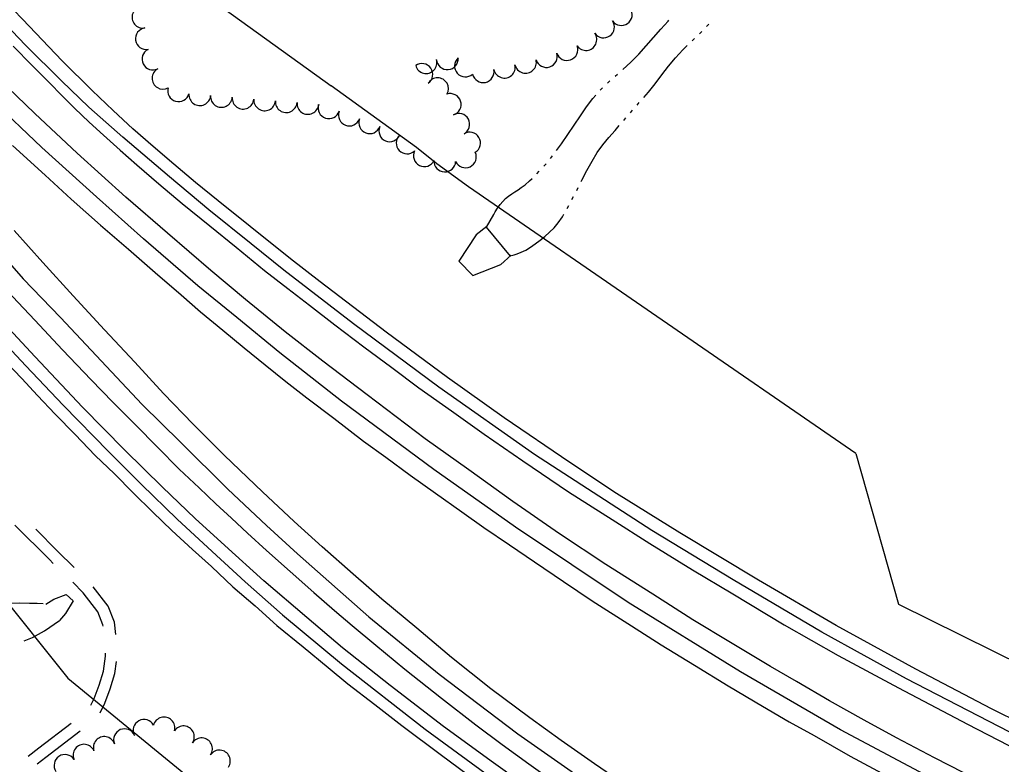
# Model space of a CAD drawing. Extents: x -25029 to 2274964, y -81170 to 687028.
# Drawn here: x -12802 to -11897, y -67223 to -66536 of the extents above; entities that cross this region are included whole.
import ezdxf

# ---------------------------------------------------------------- set-up
doc = ezdxf.new("R2010")
doc.units = 0
for name, color, linetype in [('81911BEA - RW_X_Fee_RW', 7, 'Continuous'), ('CULVERT', 7, 'Continuous'), ('DRIVWY', 7, 'Continuous'), ('GE_X_CL_2000', 7, 'Continuous'), ('INTERSTATE', 7, 'Continuous'), ('PV_X_EOP', 7, 'Continuous'), ('TREES', 7, 'Continuous'), ('WALL', 7, 'Continuous'), ('WATER', 7, 'Continuous')]:
    doc.layers.add(name, color=color, linetype=linetype)

msp = doc.modelspace()

# ---------------------------------------------------------------- linework, layer by layer
at = {"layer": '81911BEA - RW_X_Fee_RW'}
for p, q in [((-12782.95, -66403.03), (-12514.72, -66596.93)), ((-12387.91, -66690.12), (-12417.33, -66668.92)), ((-13131.57, -66676.25), (-12757.7, -67143.36)), ((-12030.72, -66936.01), (-12387.91, -66690.12)), ((-12030.72, -66936.01), (-11991.29, -67074.97)), ((-11991.29, -67074.97), (-11780.86, -67179.16)), ((-12757.7, -67143.36), (-12546.39, -67315.85))]:
    msp.add_line(p, q, dxfattribs=at)
msp.add_lwpolyline([(-12417.33, -66668.92), (-12435.95, -66653.86), (-12514.72, -66596.93)], dxfattribs=at)
at = {"layer": 'CULVERT'}
for points in [[(-12371.01, -66726.68), (-12380.91, -66734.19), (-12396.98, -66758.51), (-12383.91, -66771.95), (-12358.1, -66761.76), (-12348.67, -66753.1)], [(-12777.9, -67075.11), (-12770.56, -67070.35), (-12759.2, -67066.13), (-12752.63, -67071.9), (-12759.81, -67083.44), (-12765.29, -67090.02)]]:
    msp.add_lwpolyline(points, dxfattribs=at)
at = {"layer": 'DRIVWY'}
for points in [[(-12771.08, -67037.37), (-12774.68, -67033.87), (-12806.42, -67002)], [(-12751.74, -67041.12), (-12767.09, -67026.19), (-12787.27, -67005.93)], [(-12725.12, -67095.32), (-12725.25, -67094.1), (-12730, -67082.11), (-12743.53, -67064.37), (-12753.16, -67054.81)], [(-12713.43, -67103.07), (-12714.67, -67091.49), (-12720.51, -67076.75), (-12734.15, -67058.85)], [(-12736.27, -67168), (-12733.36, -67162.08), (-12728.78, -67149.68), (-12724.84, -67136.69), (-12722.87, -67122.83), (-12723.02, -67120.22)], [(-12727.84, -67175.32), (-12723.43, -67166.34), (-12718.54, -67153.12), (-12714.26, -67139.03), (-12712.69, -67127.97)], [(-12794.17, -67215.04), (-12784.47, -67207.45), (-12754.5, -67184.6)], [(-12785.87, -67222.27), (-12777.86, -67216), (-12746.19, -67191.84)]]:
    msp.add_lwpolyline(points, dxfattribs=at)
at = {"layer": 'GE_X_CL_2000'}
for points in [[(-11870.38, -67202.51), (-11984.02, -67143.93), (-12062.15, -67100.84), (-12143.9, -67052.65), (-12218.96, -67006.95), (-12327.11, -66936.84), (-12415.48, -66874.77), (-12494.13, -66816.4), (-12558.26, -66766.88), (-12588.54, -66742.73), (-12627.56, -66711.25), (-12663.94, -66680.71), (-12706.94, -66644.16), (-12738.14, -66616.68), (-12763.48, -66592.28), (-12796.79, -66559.21), (-12827.57, -66527.36), (-12860.48, -66494.02), (-12892.06, -66461.76), (-12926.69, -66425.63), (-12950.43, -66399.1), (-12954.36, -66394.26)], [(-11904.36, -67265.49), (-12044.88, -67190.85), (-12137.05, -67137.52), (-12240.86, -67073.3), (-12344.85, -67003.97), (-12419.94, -66950.64), (-12505.09, -66887.79), (-12562.15, -66843.11), (-12601.62, -66810.53), (-12637.6, -66781.31), (-12687.77, -66737.97), (-12731.18, -66699.28), (-12781.61, -66653.68), (-12827.66, -66610.21)], [(-12830.76, -66738.56), (-12798.79, -66774.94), (-12764.43, -66810.4), (-12688.94, -66890.79), (-12653.63, -66925.59), (-12609.98, -66968.92), (-12574.28, -67002.26), (-12545.87, -67028.4), (-12479.94, -67086.53), (-12414.99, -67139.42), (-12342.69, -67194.49), (-12237.91, -67267.72)], [(-12830.84, -66818.66), (-12796.32, -66855.24), (-12761.96, -66891.39), (-12719.95, -66934.41), (-12689.54, -66964.44), (-12656.7, -66996.48), (-12624.57, -67026.47), (-12594.04, -67054.32), (-12559.63, -67084.73), (-12505.28, -67129.95), (-12428.14, -67190.16), (-12347.77, -67249.07)]]:
    msp.add_lwpolyline(points, dxfattribs=at)
at = {"layer": 'INTERSTATE'}
msp.add_lwpolyline([(-11931.29, -67230.59), (-11958.08, -67216.85), (-11993.15, -67198.37), (-12022.98, -67181.93), (-12054.96, -67164.02), (-12085.53, -67146.36), (-12109.62, -67132.49), (-12146.44, -67110.42), (-12181.16, -67089.46), (-12218.15, -67065.9), (-12261.47, -67038.35), (-12303.99, -67010.05), (-12347.1, -66980.17), (-12387.83, -66951.2), (-12427.93, -66922.39), (-12481.65, -66881.9), (-12522.32, -66850.75), (-12557.09, -66823.71), (-12593.85, -66794), (-12625.66, -66767.33), (-12665.81, -66732.65), (-12704.1, -66699.65), (-12749.11, -66658.82), (-12788.08, -66622.34), (-12838.89, -66573.79)], dxfattribs=at)
at = {"layer": 'PV_X_EOP'}
for points in [[(-12321.71, -67252.43), (-12365.08, -67221.41), (-12410.99, -67187.92), (-12460.25, -67150.1), (-12504.29, -67115.24), (-12537.27, -67087.41), (-12576.88, -67053.45), (-12612.92, -67020.79), (-12640.18, -66995.87), (-12670.38, -66967.12), (-12705.17, -66932.79), (-12743.99, -66893.2), (-12787.71, -66846.9), (-12832.33, -66799.23), (-12880.5, -66747.29), (-12935.9, -66687.94), (-12958.57, -66663.3), (-13053.05, -66561.51), (-13147.46, -66460.33), (-13241.64, -66359.07), (-13352.03, -66239.87), (-13434.31, -66151.47), (-13515.59, -66063.9)], [(-11848.56, -67199.73), (-11905.51, -67171.67), (-11975.53, -67134.91), (-12048.91, -67094.66), (-12120.62, -67052.7), (-12193.21, -67009.22), (-12251.42, -66972.78), (-12294.71, -66944.24), (-12355.27, -66903), (-12407.31, -66866.02), (-12463.96, -66824.1), (-12524.73, -66777.62), (-12552.31, -66756.51), (-12589.48, -66726.72), (-12619.04, -66702.86), (-12639.87, -66685.89), (-12659.99, -66669.08), (-12678.86, -66652.66), (-12697.59, -66636.52), (-12715.8, -66619.7), (-12735.1, -66601.21), (-12762.72, -66573.73), (-12799.38, -66535.33), (-12849.67, -66483.26)], [(-12808.04, -66560.2), (-12790.64, -66578.21), (-12777.14, -66591.66), (-12760.82, -66608.08), (-12751.39, -66617.46), (-12737.95, -66630.41), (-12724.83, -66642.51), (-12709.22, -66656.3), (-12693.96, -66669.72), (-12673.56, -66687.1), (-12652.13, -66705.37), (-12626.74, -66726.07), (-12602.44, -66745.82), (-12576.08, -66767.18), (-12554.74, -66783.81), (-12534.72, -66799.28), (-12511.37, -66817.31), (-12484.56, -66837.69), (-12458.9, -66856.63), (-12433.88, -66875.41), (-12403.83, -66896.74), (-12373.72, -66918.27), (-12338.02, -66942.72), (-12295.8, -66971.3), (-12255.61, -66996.93), (-12220.85, -67019.01), (-12181.54, -67043.34), (-12144.31, -67065.56), (-12096.77, -67094.08), (-12047.11, -67122.22), (-11991.55, -67152.23), (-11927.74, -67185.64), (-11871.1, -67214.82)], [(-12808.61, -66651.91), (-12778.52, -66679.32), (-12754.5, -66701.25), (-12727.36, -66725.4), (-12701.58, -66747.52), (-12677.12, -66769.12), (-12652.99, -66789.57), (-12635.17, -66805.33), (-12614.77, -66822.29), (-12595.05, -66838.6), (-12575.53, -66854.19), (-12556.56, -66869.48), (-12537.24, -66884.78), (-12512.29, -66903.49), (-12484.92, -66924.6), (-12464.46, -66939.37), (-12441.92, -66956.03), (-12418.47, -66972.72), (-12394.11, -66989.93), (-12373.77, -67004.13), (-12350.24, -67020.32), (-12327.32, -67035.87), (-12300.58, -67054.06), (-12273.97, -67071.75), (-12237.75, -67095.08), (-12210.36, -67112.44), (-12179.46, -67131.17), (-12148.65, -67150.17), (-12116.84, -67169.07), (-12092.33, -67183.38), (-12069.19, -67196.24), (-12036.11, -67215.03), (-12002.09, -67233.42)], [(-12249.53, -67237.55), (-12271.88, -67222.24), (-12302.49, -67200.69), (-12331.56, -67179.89), (-12367.4, -67153.03), (-12403.75, -67124.04), (-12435.84, -67097.15), (-12467.93, -67070.26), (-12494.39, -67047.26), (-12522.99, -67022.09), (-12548.81, -66998.76), (-12577.92, -66971.38), (-12613.22, -66937.75), (-12642.07, -66908.97), (-12669.38, -66880.58), (-12695.98, -66851.78), (-12723.95, -66821.82), (-12752.67, -66790.42), (-12780.76, -66759.81), (-12807.05, -66730.25)], [(-12818.73, -66780.36), (-12788.14, -66812.94), (-12762.5, -66840.36), (-12736.02, -66868.17), (-12716.21, -66888.72), (-12695.28, -66909.65), (-12675.04, -66930.28), (-12654.93, -66950.42), (-12636.59, -66967.6), (-12621.07, -66982.31), (-12606.65, -66995.57), (-12591.82, -67009.41), (-12574.29, -67025.44), (-12552.46, -67044.85), (-12530.78, -67064.31), (-12511.77, -67080.67), (-12495.46, -67094.69), (-12473.6, -67112.75), (-12446.76, -67134.98), (-12413.11, -67161.7), (-12381.31, -67186.32), (-12357.12, -67204.37), (-12332.35, -67222.23), (-12301.06, -67244.64)], [(-12815.2, -66851.03), (-12800.21, -66866.93), (-12785.57, -66882.6), (-12769.41, -66899.73), (-12750.89, -66918.47), (-12732.39, -66937.72), (-12714.68, -66954.89), (-12697.39, -66972.19), (-12679.2, -66990.08), (-12661.56, -67007.1), (-12642.58, -67024.66), (-12625.11, -67040.34), (-12605.32, -67058.91), (-12584.86, -67076.64), (-12564.77, -67094.51), (-12540.41, -67114.48), (-12517.58, -67133.27), (-12499.46, -67148.47), (-12474.59, -67167.53), (-12449.44, -67187.03), (-12412.98, -67214.32), (-12380.94, -67238.03)]]:
    msp.add_lwpolyline(points, dxfattribs=at)
at = {"layer": 'TREES'}
for centre, start, end in [((-12688.43, -66533.62), 99.99247, 279.99247), ((-12247.06, -66531.12), 215.11565, 35.11565), ((-12263.42, -66542.62), 215.11565, 35.11565), ((-12685.18, -66553.36), 98.70788, 278.70788), ((-12279.73, -66554.2), 215.68229, 35.68229), ((-12679.2, -66572.19), 116.5411, 296.5411), ((-12316.2, -66569.85), 197.9182, 17.9182), ((-12297.26, -66563.41), 199.68139, 19.68139), ((-12427.15, -66575.43), 195.77033, 15.77033), ((-12407.56, -66571.91), 184.62406, 4.62406), ((-12390.93, -66578.56), 131.79192, 311.79192), ((-12335.44, -66575.24), 193.38078, 13.38078), ((-12669.9, -66589.89), 118.86122, 298.86122), ((-12430.99, -66586.3), 305.36949, 125.36949), ((-12374.49, -66583.9), 192.2061, 12.2061), ((-12354.94, -66579.67), 192.20729, 12.20729), ((-12416.55, -66599.48), 329.8739, 149.8739), ((-12655.47, -66601.44), 163.80341, 343.80341), ((-12635.9, -66605.04), 175.36412, 355.36412), ((-12615.97, -66606.65), 175.36412, 355.36412), ((-12596.03, -66608.27), 175.36412, 355.36412), ((-12576.1, -66609.89), 175.36412, 355.36412), ((-12556.16, -66611.5), 175.36412, 355.36412), ((-12404.82, -66614.01), 287.91858, 107.91858), ((-12536.23, -66613.12), 175.36412, 355.36412), ((-12516.78, -66617.12), 161.37169, 341.37169), ((-12497.96, -66623.86), 159.22253, 339.22253), ((-12479.26, -66630.96), 159.22253, 339.22253), ((-12396.96, -66632.31), 298.57634, 118.57634), ((-12460.71, -66638.42), 156.97539, 336.97539), ((-12444.65, -66649.61), 133.28192, 313.28192), ((-12386.98, -66649.63), 301.30041, 121.30041), ((-12428.84, -66661.34), 153.55577, 333.55577), ((-12409.89, -66666.23), 177.52597, 357.52597), ((-12390.84, -66662.42), 205.08301, 25.08301), ((-12687.36, -67191.33), 28.45663, 208.45663), ((-12668.91, -67189.12), 345.16147, 165.16147), ((-12705.39, -67199.94), 22.62803, 202.62803), ((-12650.93, -67197.25), 326.20467, 146.20467), ((-12724.06, -67207.08), 19.19765, 199.19765), ((-12634.31, -67208.37), 326.20467, 146.20467), ((-12742.72, -67214.24), 22.80994, 202.80994), ((-12617.76, -67219.6), 325.47648, 145.47648), ((-12760.26, -67223.66), 33.67371, 213.67371)]:
    msp.add_arc(centre, 10, start, end, dxfattribs=at)
at = {"layer": 'WALL'}
msp.add_line((-12371.63, -66727.15), (-12349.59, -66753.94), dxfattribs=at)
at = {"layer": 'WATER'}
for p, q in [((-12175.1, -66548.91), (-12172.9, -66546.68)), ((-12168.56, -66542.19), (-12166.43, -66539.9)), ((-12181.82, -66555.45), (-12179.56, -66553.28)), ((-12259.89, -66594.26), (-12257.57, -66592.16)), ((-12252.92, -66587.98), (-12250.56, -66585.94)), ((-12266.5, -66600.9), (-12264.31, -66598.68)), ((-12238.74, -66621.77), (-12236.69, -66619.41)), ((-12232.59, -66614.7), (-12230.53, -66612.34)), ((-12244.87, -66628.87), (-12242.82, -66626.5)), ((-12312.55, -66663.92), (-12310.62, -66661.47)), ((-12318.6, -66671.08), (-12316.54, -66668.73)), ((-12324.98, -66677.95), (-12322.82, -66675.69)), ((-12288.28, -66693.33), (-12286.86, -66690.55)), ((-12292.59, -66701.66), (-12291.15, -66698.88)), ((-12297.04, -66709.91), (-12295.55, -66707.16))]:
    msp.add_line(p, q, dxfattribs=at)
for points in [[(-12245.83, -66581.85), (-12245.68, -66581.72), (-12238.17, -66574.93), (-12230.99, -66567.68), (-12224.07, -66560.06), (-12217.28, -66552.27), (-12210.53, -66544.5), (-12203.92, -66537.1), (-12203.14, -66536.28)], [(-12226.44, -66607.62), (-12222.16, -66602.64), (-12215.86, -66594.91), (-12209.68, -66586.82), (-12203.48, -66578.68), (-12197.07, -66570.89), (-12190.34, -66563.72), (-12186.31, -66559.8)], [(-12306.83, -66656.5), (-12302.34, -66650.34), (-12296.41, -66641.72), (-12290.62, -66633.01), (-12284.89, -66624.45), (-12279.14, -66616.27), (-12273.27, -66608.64), (-12270.63, -66605.59)], [(-12284.02, -66684.98), (-12283.51, -66683.97), (-12278.82, -66674.86), (-12274.13, -66666.27), (-12269.25, -66658.36), (-12264.03, -66651.23), (-12258.51, -66644.57), (-12252.79, -66638.02), (-12248.95, -66633.59)], [(-12371.56, -66727.1), (-12364.83, -66715.52), (-12363.33, -66712.99), (-12361.3, -66709.75), (-12358.93, -66706.39), (-12356.42, -66703.41), (-12353.8, -66700.84), (-12351.07, -66698.6), (-12348.23, -66696.59), (-12345.32, -66694.71), (-12342.36, -66692.83), (-12339.33, -66690.78), (-12335.93, -66688.17), (-12331.77, -66684.57), (-12329.43, -66682.33)], [(-12348.07, -66753.29), (-12345.92, -66752.62), (-12343.14, -66751.72), (-12339.38, -66750.31), (-12335.14, -66748.3), (-12330.79, -66745.68), (-12326.41, -66742.58), (-12321.99, -66739.21), (-12317.55, -66735.71), (-12313.21, -66731.97), (-12309.09, -66727.85), (-12305.25, -66723.14), (-12301.48, -66717.54), (-12300.17, -66715.32)], [(-12780.46, -67074.55), (-12785.91, -67074.42), (-12792.99, -67074.27), (-12802.55, -67074.18), (-12813.39, -67074.31), (-12824.68, -67074.73), (-12836.76, -67075.28), (-12842.93, -67075.48)], [(-12797.89, -67108.91), (-12790.28, -67105.8), (-12779.25, -67099.52), (-12765.22, -67089.94)]]:
    msp.add_lwpolyline(points, dxfattribs=at)

doc.saveas('drawing.dxf')
